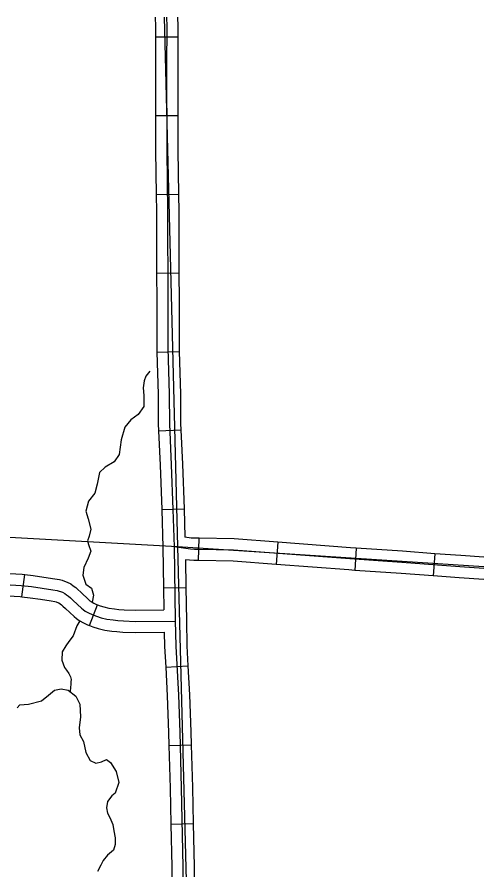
# Model space of a CAD drawing. Extents: x -492261 to -432772, y 1441225 to 1452922.
# Drawn here: x -457720.6 to -457631, y 1451628.5 to 1451792 of the extents above; entities that cross this region are included whole.
import ezdxf

# ---------------------------------------------------------------- set-up
doc = ezdxf.new("R2010")
doc.units = 0
doc.layers.add('Default', color=7, linetype='Continuous')

msp = doc.modelspace()

# ---------------------------------------------------------------- linework, layer by layer
at = {"layer": 'Default'}
for p, q in [((-457693.99, 1451788.17), (-457689.71, 1451788.15)), ((-457693.99, 1451773.06), (-457689.7, 1451773.08)), ((-457693.85, 1451757.96), (-457689.57, 1451758.02)), ((-457693.78, 1451742.89), (-457689.49, 1451742.91)), ((-457693.74, 1451727.75), (-457689.46, 1451727.88)), ((-457693.4, 1451712.64), (-457689.12, 1451712.83)), ((-457692.81, 1451697.59), (-457688.52, 1451697.73)), ((-457685.68, 1451692.07), (-457685.78, 1451687.78)), ((-457670.51, 1451691.32), (-457670.83, 1451687.04)), ((-457655.48, 1451690.19), (-457655.77, 1451685.91)), ((-457640.42, 1451689.11), (-457640.74, 1451684.84)), ((-457719.61, 1451680.87), (-457719.09, 1451685.13)), ((-457692.45, 1451682.54), (-457688.16, 1451682.62)), ((-457706.68, 1451675.34), (-457705.1, 1451679.32)), ((-457692.04, 1451667.39), (-457687.76, 1451667.61)), ((-457691.41, 1451652.37), (-457687.12, 1451652.49)), ((-457691.04, 1451637.31), (-457686.76, 1451637.39))]:
    msp.add_line(p, q, dxfattribs=at)
for points in [[(-457694.04, 1451791.96), (-457693.98, 1451790.14), (-457693.99, 1451788.17)], [(-457692.35, 1451791.96), (-457689.79, 1451690.47), (-457685.87, 1451540.2)], [(-457691.89, 1451791.96), (-457691.84, 1451790.17), (-457691.88, 1451782.68), (-457691.83, 1451766.36), (-457691.66, 1451754.63), (-457691.62, 1451737.62), (-457691.62, 1451728.54), (-457691.35, 1451719.7), (-457691.32, 1451714.03), (-457690.96, 1451706.17), (-457690.66, 1451697.61), (-457690.44, 1451690.41), (-457690.2, 1451676.3), (-457690.11, 1451671.37), (-457689.61, 1451662), (-457689.34, 1451654.9), (-457689.04, 1451644.26), (-457688.74, 1451629.12)], [(-457689.75, 1451791.96), (-457689.7, 1451790.19), (-457689.71, 1451788.15)], [(-457693.99, 1451788.17), (-457694.02, 1451782.69), (-457693.99, 1451773.06)], [(-457689.71, 1451788.15), (-457689.73, 1451782.68), (-457689.7, 1451773.08)], [(-457693.99, 1451773.06), (-457693.97, 1451766.34), (-457693.85, 1451757.96)], [(-457689.7, 1451773.08), (-457689.68, 1451766.38), (-457689.57, 1451758.02)], [(-457693.85, 1451757.96), (-457693.8, 1451754.61), (-457693.78, 1451742.89)], [(-457689.57, 1451758.02), (-457689.52, 1451754.64), (-457689.49, 1451742.91)], [(-457693.78, 1451742.89), (-457693.76, 1451737.62), (-457693.77, 1451728.51), (-457693.74, 1451727.75)], [(-457689.49, 1451742.91), (-457689.48, 1451737.62), (-457689.48, 1451728.57), (-457689.46, 1451727.88)], [(-457693.74, 1451727.75), (-457693.49, 1451719.66), (-457693.46, 1451713.98), (-457693.4, 1451712.64)], [(-457689.46, 1451727.88), (-457689.21, 1451719.74), (-457689.17, 1451714.09), (-457689.12, 1451712.83)], [(-457695.08, 1451724.11), (-457695.85, 1451723.11), (-457696.2, 1451722.24), (-457696.38, 1451720.89), (-457696.25, 1451719.41), (-457696.24, 1451717.32), (-457697.34, 1451715.76), (-457698.74, 1451714.75), (-457699.89, 1451713.37), (-457700.56, 1451710.94), (-457700.99, 1451708.12), (-457701.91, 1451706.69), (-457703.65, 1451705.72), (-457704.73, 1451704.65), (-457705.18, 1451702.41), (-457705.61, 1451700.7), (-457706.85, 1451699.18), (-457707.33, 1451697.27), (-457706.92, 1451695.79), (-457706.43, 1451693.81), (-457706.73, 1451692.45), (-457707.01, 1451691.58), (-457706.85, 1451690.9), (-457706.41, 1451689.62), (-457706.91, 1451688.26), (-457707.74, 1451686.49), (-457707.92, 1451684.97), (-457707.33, 1451683.3), (-457706.3, 1451682.5), (-457705.89, 1451681.19), (-457706.13, 1451679.83)], [(-457693.4, 1451712.64), (-457693.1, 1451706.08), (-457692.81, 1451697.59)], [(-457689.12, 1451712.83), (-457688.82, 1451706.25), (-457688.52, 1451697.73)], [(-457841.86, 1451698.92), (-457689.79, 1451690.47), (-457630.98, 1451686.68)], [(-457692.81, 1451697.59), (-457692.8, 1451697.54), (-457692.58, 1451690.35), (-457692.45, 1451682.54)], [(-457688.52, 1451697.73), (-457688.52, 1451697.68), (-457688.35, 1451692.27)], [(-457685.68, 1451692.07), (-457686.45, 1451692.09), (-457687.12, 1451692.12), (-457688.35, 1451692.27)], [(-457670.51, 1451691.32), (-457678.93, 1451691.95), (-457685.61, 1451692.07), (-457685.68, 1451692.07)], [(-457630.98, 1451686.3), (-457635.59, 1451686.6), (-457646.73, 1451687.43), (-457656.72, 1451688.13), (-457679.02, 1451689.81), (-457685.65, 1451689.92), (-457686.53, 1451689.94), (-457687.31, 1451689.99), (-457688.64, 1451690.15), (-457690.44, 1451690.41)], [(-457655.48, 1451690.19), (-457656.57, 1451690.26), (-457670.51, 1451691.32)], [(-457640.42, 1451689.11), (-457646.58, 1451689.57), (-457655.48, 1451690.19)], [(-457630.98, 1451688.45), (-457635.44, 1451688.74), (-457640.42, 1451689.11)], [(-457688.25, 1451687.94), (-457688.16, 1451682.62)], [(-457685.78, 1451687.78), (-457686.62, 1451687.8), (-457687.5, 1451687.85), (-457688.25, 1451687.94)], [(-457670.83, 1451687.04), (-457679.12, 1451687.67), (-457685.7, 1451687.78), (-457685.78, 1451687.78)], [(-457655.77, 1451685.91), (-457656.88, 1451685.99), (-457670.83, 1451687.04)], [(-457734.87, 1451685.38), (-457734.64, 1451685.43), (-457733.69, 1451685.56), (-457731.96, 1451685.7), (-457730.7, 1451685.75), (-457729.22, 1451685.71), (-457719.56, 1451685.18), (-457719.09, 1451685.13)], [(-457640.74, 1451684.84), (-457646.89, 1451685.3), (-457655.77, 1451685.91)], [(-457729.31, 1451683.57), (-457719.75, 1451683.05), (-457717.77, 1451682.81), (-457715.72, 1451682.5), (-457713.68, 1451682.19), (-457712.86, 1451682.04), (-457712.49, 1451681.96), (-457712.19, 1451681.86), (-457711.82, 1451681.73), (-457711.39, 1451681.49), (-457711.05, 1451681.25), (-457710.67, 1451680.96), (-457710.33, 1451680.66), (-457709.8, 1451680.16), (-457708.18, 1451678.66), (-457707.88, 1451678.41), (-457707.48, 1451678.13), (-457706.83, 1451677.77), (-457706.17, 1451677.44), (-457705.34, 1451677.11), (-457704.43, 1451676.85), (-457703.33, 1451676.58), (-457702.14, 1451676.41), (-457701.24, 1451676.32), (-457700.12, 1451676.23), (-457697.87, 1451676.14), (-457690.2, 1451676.21)], [(-457719.09, 1451685.13), (-457717.48, 1451684.93), (-457715.4, 1451684.62), (-457713.33, 1451684.31), (-457712.44, 1451684.14), (-457711.93, 1451684.03), (-457711.48, 1451683.88), (-457710.93, 1451683.68), (-457710.25, 1451683.31), (-457709.79, 1451682.98), (-457709.3, 1451682.62), (-457708.87, 1451682.23), (-457708.34, 1451681.72), (-457706.77, 1451680.27), (-457706.58, 1451680.11), (-457706.35, 1451679.95), (-457705.84, 1451679.66), (-457705.31, 1451679.4), (-457705.1, 1451679.32)], [(-457630.98, 1451684.15), (-457635.75, 1451684.47), (-457640.74, 1451684.84)], [(-457692.45, 1451682.54), (-457692.38, 1451678.33)], [(-457688.16, 1451682.62), (-457688.06, 1451676.33), (-457687.96, 1451671.45), (-457687.76, 1451667.61)], [(-457733.94, 1451681.2), (-457733.89, 1451681.21), (-457733.24, 1451681.3), (-457731.71, 1451681.42), (-457730.68, 1451681.46), (-457729.39, 1451681.43), (-457719.94, 1451680.91), (-457719.61, 1451680.87)], [(-457719.61, 1451680.87), (-457718.06, 1451680.68), (-457716.04, 1451680.38), (-457714.04, 1451680.08), (-457713.28, 1451679.94), (-457713.06, 1451679.89), (-457712.9, 1451679.84), (-457712.71, 1451679.77), (-457712.54, 1451679.67), (-457712.31, 1451679.51), (-457712.03, 1451679.3), (-457711.79, 1451679.08), (-457711.26, 1451678.59), (-457709.6, 1451677.05), (-457709.18, 1451676.7), (-457708.62, 1451676.31), (-457707.83, 1451675.87), (-457707.04, 1451675.48), (-457706.68, 1451675.34)], [(-457705.1, 1451679.32), (-457704.64, 1451679.14), (-457703.88, 1451678.92), (-457702.92, 1451678.69), (-457701.88, 1451678.53), (-457701.05, 1451678.45), (-457699.99, 1451678.37), (-457697.84, 1451678.29), (-457692.38, 1451678.33)], [(-457708.5, 1451676.24), (-457709.09, 1451675.27), (-457709.76, 1451673.37), (-457710.59, 1451672.31), (-457711.22, 1451671.46), (-457711.87, 1451670.33), (-457711.96, 1451668.72), (-457711.43, 1451667.28), (-457711.1, 1451666.77), (-457710.59, 1451666.13), (-457710.29, 1451665.51), (-457710.19, 1451665.02), (-457710.23, 1451664.56), (-457710.24, 1451664.02), (-457710.28, 1451663.53), (-457710.37, 1451662.66)], [(-457706.68, 1451675.34), (-457706.03, 1451675.08), (-457704.98, 1451674.78), (-457703.74, 1451674.48), (-457702.4, 1451674.28), (-457701.43, 1451674.18), (-457700.24, 1451674.09), (-457697.9, 1451674), (-457692.3, 1451674.05)], [(-457692.3, 1451674.05), (-457692.25, 1451671.3), (-457692.04, 1451667.39)], [(-457692.04, 1451667.39), (-457691.75, 1451661.9), (-457691.48, 1451654.83), (-457691.41, 1451652.37)], [(-457687.76, 1451667.61), (-457687.47, 1451662.09), (-457687.2, 1451654.97), (-457687.12, 1451652.49)], [(-457720.56, 1451659.55), (-457720.01, 1451660.17), (-457718.35, 1451660.28), (-457715.89, 1451660.9), (-457714.52, 1451662.03), (-457713.38, 1451662.95), (-457712.07, 1451663.19), (-457710.75, 1451662.94), (-457709.26, 1451661.82), (-457708.5, 1451660.29), (-457708.37, 1451657.84), (-457708.61, 1451655.74), (-457708.52, 1451654.42), (-457707.79, 1451653.13), (-457707.33, 1451651.02), (-457706.54, 1451649.5), (-457705.46, 1451648.99), (-457704.33, 1451649.25), (-457703.37, 1451649.66), (-457702.64, 1451649.08), (-457701.53, 1451647.39), (-457701.01, 1451645.26), (-457701.71, 1451643.24), (-457702.35, 1451642.7), (-457703.23, 1451641.61), (-457703.4, 1451640.41), (-457703.22, 1451639.38), (-457702.77, 1451638.54), (-457702.16, 1451637.21), (-457701.98, 1451636.01), (-457701.76, 1451634.67), (-457701.72, 1451633.39), (-457702.03, 1451632.32), (-457703.2, 1451631.33), (-457704.03, 1451630.34), (-457704.45, 1451629.41), (-457705.13, 1451628.24)], [(-457687.12, 1451652.49), (-457686.89, 1451644.31), (-457686.76, 1451637.39)], [(-457691.41, 1451652.37), (-457691.18, 1451644.21), (-457691.04, 1451637.31)], [(-457691.04, 1451637.31), (-457690.88, 1451629.09), (-457690.85, 1451624.65), (-457690.73, 1451622.17)], [(-457686.76, 1451637.39), (-457686.59, 1451629.15), (-457686.56, 1451624.76), (-457686.45, 1451622.36)], [(-457688.74, 1451629.12), (-457688.7, 1451624.71), (-457688.18, 1451613.07), (-457687.27, 1451586.28), (-457687.07, 1451572.8), (-457686.6, 1451541.25), (-457686.32, 1451531.7), (-457685.92, 1451516.82), (-457685.42, 1451502.64), (-457684.86, 1451484.62), (-457684.53, 1451472.76), (-457684.24, 1451466.52), (-457683.59, 1451451.83), (-457683.33, 1451445.42), (-457683.21, 1451441.59), (-457683.24, 1451440.22), (-457683.96, 1451433.13), (-457684.1, 1451431.81), (-457684.3, 1451429.99), (-457684.37, 1451428.8), (-457684.38, 1451428.03), (-457684.33, 1451427.2)]]:
    msp.add_lwpolyline(points, dxfattribs=at)

doc.saveas('drawing.dxf')
